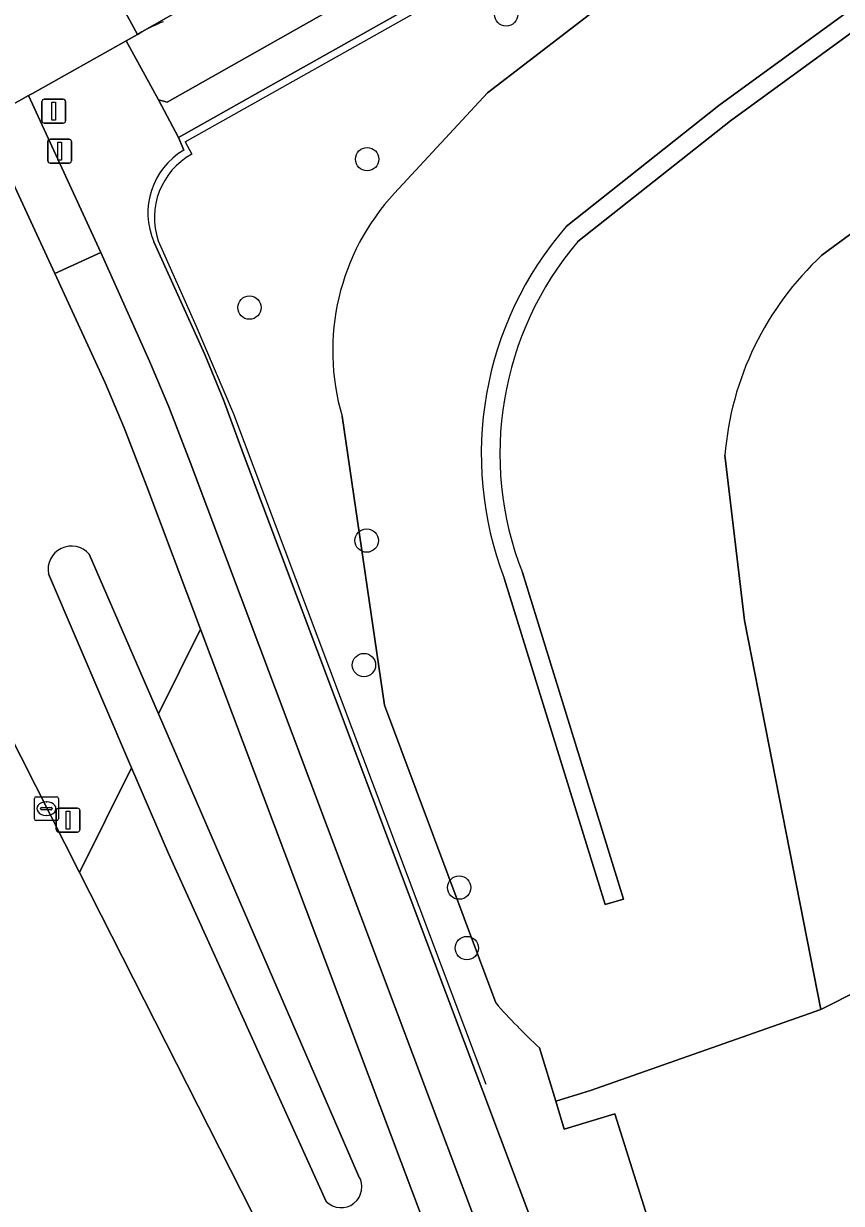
# Model space of a CAD drawing. Extents: x 162879 to 165540, y 384011 to 385181.
# Drawn here: x 163743.41 to 163777.66, y 384658.9 to 384708.35 of the extents above; entities that cross this region are included whole.
import ezdxf

# ---------------------------------------------------------------- set-up
doc = ezdxf.new("R2010")
doc.units = 0
for name, color, linetype in [('IMGEO_Boom', 7, 'Continuous'), ('IMGEO_Drukknoppaal', 7, 'Continuous'), ('IMGEO_Erf', 7, 'Continuous'), ('IMGEO_Fietspad_gesloten', 7, 'Continuous'), ('IMGEO_Fietspad_open', 7, 'Continuous'), ('IMGEO_Greppel_droge_sloot', 7, 'Continuous'), ('IMGEO_Groenvoorziening', 7, 'Continuous'), ('IMGEO_Kolk', 7, 'Continuous'), ('IMGEO_Lichtmast', 7, 'Continuous'), ('IMGEO_Lijnafwatering', 7, 'Continuous'), ('IMGEO_OVBaan_gesloten', 7, 'Continuous'), ('IMGEO_Rijbaan_lokaal_gesloten', 7, 'Continuous'), ('IMGEO_Rijbaan_regionaal_gesloten', 7, 'Continuous'), ('IMGEO_Verkeerseiland_groen', 7, 'Continuous'), ('IMGEO_Verkeersregelinstallatiepaal', 7, 'Continuous'), ('IMGEO_Voetpad_open', 7, 'Continuous')]:
    doc.layers.add(name, color=color, linetype=linetype)

msp = doc.modelspace()

# ---------------------------------------------------------------- linework, layer by layer
at = {"layer": 'IMGEO_Boom'}
for centre in [(163763.621, 384708.734), (163757.796, 384702.665), (163752.867, 384696.445), (163757.777, 384686.681), (163757.664, 384681.464), (163761.651, 384672.136), (163761.972, 384669.603)]:
    msp.add_circle(centre, 0.489, dxfattribs=at)
at = {"layer": 'IMGEO_Drukknoppaal'}
for p, q in [((163744.419, 384702.602), (163744.419, 384703.402)), ((163744.419, 384703.402), (163744.419, 384702.602)), ((163744.519, 384703.502), (163745.309, 384703.502)), ((163745.309, 384703.502), (163744.519, 384703.502)), ((163745.409, 384703.402), (163745.409, 384702.602)), ((163745.409, 384702.602), (163745.409, 384703.402)), ((163745.309, 384702.502), (163744.519, 384702.502)), ((163744.519, 384702.502), (163745.309, 384702.502))]:
    msp.add_line(p, q, dxfattribs=at)
msp.add_lwpolyline([(163744.839, 384703.377), (163744.989, 384703.377), (163744.989, 384702.627), (163744.839, 384702.627), (163744.839, 384703.377)], dxfattribs=at)
for centre, start, end in [((163744.519, 384703.402), 90, 180), ((163744.519, 384703.402), 90, 180), ((163745.309, 384703.402), 0, 90), ((163745.309, 384703.402), 360, 90), ((163744.519, 384702.602), 180, 270), ((163744.519, 384702.602), 180, 270), ((163745.309, 384702.602), 270, 0), ((163745.309, 384702.602), 270, 0)]:
    msp.add_arc(centre, 0.1, start, end, dxfattribs=at)
at = {"layer": 'IMGEO_Erf'}
for points in [[(163851.581, 384690.934), (163848.987, 384698.289), (163847.412, 384702.273), (163846.917, 384702.1), (163834.973, 384736.139), (163834.89, 384736.375), (163830.048, 384733.882), (163827.484, 384732.555), (163824.284, 384730.937), (163819.131, 384727.898), (163812.547, 384724.596), (163805.805, 384718.999), (163791.792, 384709.653), (163776.848, 384698.637)], [(163772.781, 384690.255), (163773.606, 384683.329), (163776.799, 384667.029), (163780.094, 384668.687), (163790.492, 384634.412), (163794.651, 384635.997), (163794.32, 384637.344), (163801.865, 384639.306), (163803.003, 384639.602), (163808.212, 384640.956), (163812.821, 384642.155), (163825.578, 384645.472), (163826.868, 384645.807), (163832.611, 384647.3), (163834.156, 384647.702), (163845.271, 384650.593), (163846.224, 384650.841), (163857.926, 384653.884), (163863.798, 384655.411), (163855.541, 384679.575), (163851.581, 384690.934)]]:
    msp.add_lwpolyline(points, dxfattribs=at)
msp.add_arc((163785.556, 384689.234), 12.815, 132.8025, 175.4316, dxfattribs=at)
at = {"layer": 'IMGEO_Fietspad_gesloten'}
for points in [[(163750.388, 384689.969), (163749.494, 384692.279), (163748.679, 384694.197), (163746.636, 384698.75), (163744.71, 384697.869), (163746.819, 384693.286), (163747.617, 384691.408), (163748.57, 384688.95), (163750.819, 384682.971), (163774.285, 384620.591), (163775.977, 384616.401)], [(163776.194, 384621.294), (163750.388, 384689.969)]]:
    msp.add_lwpolyline(points, dxfattribs=at)
at = {"layer": 'IMGEO_Fietspad_open'}
msp.add_lwpolyline([(163741.932, 384703.862), (163744.71, 384697.869), (163746.636, 384698.75), (163743.607, 384705.334), (163741.312, 384704.034)], dxfattribs=at)
at = {"layer": 'IMGEO_Greppel_droge_sloot'}
for points in [[(163749.053, 384679.42), (163746.154, 384686.112)], [(163744.447, 384685.284), (163747.93, 384677.162), (163749.47, 384673.572), (163756.079, 384658.987)], [(163757.438, 384660.064), (163749.053, 384679.42)]]:
    msp.add_lwpolyline(points, dxfattribs=at)
for centre, radius, start, end in [((163745.412, 384685.468), 0.982, 40.9445, 190.808), ((163756.704, 384659.595), 0.872, 224.227, 32.5663)]:
    msp.add_arc(centre, radius, start, end, dxfattribs=at)
at = {"layer": 'IMGEO_Groenvoorziening'}
for points in [[(163766.13, 384699.841), (163772.533, 384704.911), (163785.494, 384714.369), (163803.05, 384726.15), (163813.106, 384732.304), (163824.111, 384738.309), (163832.639, 384742.79), (163830.64, 384748.494), (163802.36, 384734.21), (163790.986, 384726.641), (163788.066, 384724.698), (163777.081, 384716.217), (163771.572, 384712.165), (163762.832, 384705.444), (163758.943, 384701.241)], [(163766.627, 384699.214), (163773.017, 384704.274), (163785.952, 384713.713), (163803.484, 384725.477), (163813.506, 384731.611), (163824.488, 384737.604), (163832.907, 384742.027), (163832.639, 384742.79), (163824.111, 384738.309), (163813.106, 384732.304), (163803.05, 384726.15), (163785.494, 384714.369), (163772.533, 384704.911), (163766.13, 384699.841)], [(163805.805, 384718.999), (163812.547, 384724.596), (163819.131, 384727.898), (163824.284, 384730.937), (163827.484, 384732.555), (163830.048, 384733.882), (163834.89, 384736.375), (163832.907, 384742.027), (163824.488, 384737.604), (163813.506, 384731.611), (163803.484, 384725.477), (163785.952, 384713.713), (163773.017, 384704.274), (163766.627, 384699.214)], [(163758.943, 384701.241), (163762.832, 384705.444), (163771.572, 384712.165), (163777.081, 384716.217), (163788.066, 384724.698), (163790.986, 384726.641), (163790.92, 384726.745), (163775.395, 384717.94), (163775.538, 384717.712), (163775.652, 384717.532), (163776.324, 384716.255), (163773.055, 384714.383), (163772.285, 384715.538), (163772.152, 384715.752), (163771.99, 384716.012), (163753.533, 384705.633), (163749.9, 384703.57), (163750.112, 384703.04)], [(163776.848, 384698.637), (163791.792, 384709.653), (163805.805, 384718.999)], [(163748.867, 384699.197), (163750.997, 384694.485), (163751.782, 384692.578), (163752.608, 384690.331), (163773.426, 384634.92), (163774.54, 384631.956), (163774.838, 384631.162), (163775.122, 384630.407), (163778.093, 384631.181), (163768.177, 384662.661)], [(163763.182, 384667.305), (163758.525, 384679.787), (163756.751, 384691.894)], [(163756.751, 384691.894), (163758.525, 384679.787), (163763.182, 384667.305)], [(163765.014, 384665.424), (163765.695, 384663.191), (163767.156, 384663.637), (163776.799, 384667.029), (163773.606, 384683.329), (163772.781, 384690.255)], [(163763.535, 384685.1), (163767.77, 384671.424), (163768.535, 384671.66), (163764.299, 384685.337)], [(163764.299, 384685.337), (163768.535, 384671.66), (163767.77, 384671.424), (163763.535, 384685.1)], [(163768.177, 384662.661), (163766.054, 384662.013), (163765.695, 384663.191), (163765.014, 384665.424)]]:
    msp.add_lwpolyline(points, dxfattribs=at)
msp.add_lwpolyline([(163790.492, 384634.412), (163780.094, 384668.687), (163776.799, 384667.029), (163767.156, 384663.637), (163765.695, 384663.191), (163766.054, 384662.013), (163768.177, 384662.661), (163778.093, 384631.181)], close=True, dxfattribs=at)
for centre, radius, start, end in [((163751.656, 384700.417), 3.044, 120.4841, 203.6148), ((163766.065, 384694.64), 9.711, 137.176, 196.4277), ((163766.065, 384694.64), 9.711, 137.176, 196.4277), ((163777.159, 384690.301), 14.583, 139.1386, 200.8933), ((163777.159, 384690.301), 14.583, 139.1386, 200.8933), ((163777.068, 384690.329), 13.71, 139.6026, 201.3509), ((163777.068, 384690.329), 13.71, 139.6026, 201.3509), ((163785.556, 384689.234), 12.815, 132.8025, 175.4316), ((163783.274, 384685.041), 26.801, 221.4361, 227.0517), ((163783.274, 384685.041), 26.801, 221.4361, 227.0517)]:
    msp.add_arc(centre, radius, start, end, dxfattribs=at)
at = {"layer": 'IMGEO_Kolk'}
for p, q in [((163743.935, 384675.946), (163744.787, 384675.946)), ((163743.86, 384675.02), (163743.86, 384675.872)), ((163744.119, 384675.44), (163744.119, 384675.452)), ((163744.557, 384675.403), (163744.159, 384675.403)), ((163744.162, 384675.489), (163744.56, 384675.489)), ((163744.348, 384675.726), (163744.373, 384675.726)), ((163744.603, 384675.452), (163744.603, 384675.44)), ((163744.861, 384675.872), (163744.861, 384675.02)), ((163744.787, 384674.946), (163743.935, 384674.946)), ((163744.371, 384675.166), (163744.346, 384675.166))]:
    msp.add_line(p, q, dxfattribs=at)
for points in [[(163743.935, 384675.946), (163744.787, 384675.946)], [(163743.86, 384675.02), (163743.86, 384675.872)], [(163744.861, 384675.872), (163744.861, 384675.02)], [(163744.787, 384674.946), (163743.935, 384674.946)]]:
    msp.add_lwpolyline(points, dxfattribs=at)
for centre, radius, start, end in [((163743.937, 384675.87), 0.0765, 91.552, 178.448), ((163743.937, 384675.87), 0.0765, 91.552, 178.448), ((163744.785, 384675.87), 0.0765, 1.552, 88.448), ((163744.785, 384675.87), 0.0765, 1.552, 88.448), ((163744.159, 384675.449), 0.0403, 85.8775, 175.7526), ((163744.156, 384675.439), 0.0366, 178.938, 274.7102), ((163744.56, 384675.446), 0.043, 264.8664, 352.4533), ((163744.564, 384675.451), 0.0386, 1.7309, 96.639), ((163743.937, 384675.022), 0.0765, 181.552, 268.448), ((163743.937, 384675.022), 0.0765, 181.552, 268.448), ((163744.785, 384675.022), 0.0765, 271.552, 358.448), ((163744.785, 384675.022), 0.0765, 271.552, 358.448)]:
    msp.add_arc(centre, radius, start, end, dxfattribs=at)
for centre, major_axis, ratio, start_param, end_param in [((163744.347, 384675.446), (-0.387, 0.002), 0.722429, 4.712389, 7.853982), ((163744.372, 384675.446), (-0.39, 0.002), 0.717154, 1.570796, 4.712389)]:
    msp.add_ellipse(centre, major_axis=major_axis, ratio=ratio, start_param=start_param, end_param=end_param, dxfattribs=at)
at = {"layer": 'IMGEO_Lichtmast'}
for p, q in [((163744.874, 384675.467), (163745.664, 384675.467)), ((163745.664, 384675.467), (163744.874, 384675.467)), ((163744.774, 384674.567), (163744.774, 384675.367)), ((163744.774, 384675.367), (163744.774, 384674.567)), ((163745.764, 384675.367), (163745.764, 384674.567)), ((163745.764, 384674.567), (163745.764, 384675.367)), ((163745.664, 384674.467), (163744.874, 384674.467)), ((163744.874, 384674.467), (163745.664, 384674.467))]:
    msp.add_line(p, q, dxfattribs=at)
msp.add_lwpolyline([(163745.194, 384675.342), (163745.344, 384675.342), (163745.344, 384674.592), (163745.194, 384674.592), (163745.194, 384675.342)], dxfattribs=at)
for centre, start, end in [((163744.874, 384675.367), 90, 180), ((163744.874, 384675.367), 90, 180), ((163745.664, 384675.367), 0, 90), ((163745.664, 384675.367), 360, 90), ((163744.874, 384674.567), 180, 270), ((163744.874, 384674.567), 180, 270), ((163745.664, 384674.567), 270, 0), ((163745.664, 384674.567), 270, 0)]:
    msp.add_arc(centre, 0.1, start, end, dxfattribs=at)
at = {"layer": 'IMGEO_Lijnafwatering'}
for points in [[(163750.177, 384703.398), (163772.152, 384715.752)], [(163750.177, 384703.398), (163750.447, 384702.875)], [(163749.043, 384699.242), (163750.615, 384695.698), (163752.198, 384691.991), (163754.794, 384685.093)], [(163754.794, 384685.093), (163762.772, 384663.894)]]:
    msp.add_lwpolyline(points, dxfattribs=at)
msp.add_arc((163751.937, 384700.211), 3.052, 119.2271, 198.5141, dxfattribs=at)
at = {"layer": 'IMGEO_OVBaan_gesloten'}
msp.add_lwpolyline([(163802.215, 384738.589), (163748.355, 384708.001)], dxfattribs=at)
msp.add_arc((163752.514, 384700.303), 8.749, 111.9365, 118.3789, dxfattribs=at)
at = {"layer": 'IMGEO_Rijbaan_lokaal_gesloten'}
for points in [[(163745.749, 384672.775), (163740.201, 384683.703), (163737.382, 384689.286), (163736.925, 384690.336)], [(163776.461, 384612.285), (163774.658, 384615.835), (163745.749, 384672.775)]]:
    msp.add_lwpolyline(points, dxfattribs=at)
at = {"layer": 'IMGEO_Rijbaan_regionaal_gesloten'}
msp.add_lwpolyline([(163831.875, 384759.566), (163775.991, 384727.906), (163746.451, 384711.077), (163748.172, 384707.895), (163748.355, 384708.001), (163802.215, 384738.589)], dxfattribs=at)
msp.add_lwpolyline([(163738.808, 384702.76), (163741.211, 384703.977), (163741.312, 384704.034), (163743.607, 384705.334), (163743.784, 384705.422), (163747.708, 384707.626), (163748.172, 384707.895), (163746.451, 384711.077), (163709.331, 384689.889), (163711.116, 384686.76)], close=True, dxfattribs=at)
at = {"layer": 'IMGEO_Verkeerseiland_groen'}
for points in [[(163748.355, 384708.001), (163748.172, 384707.895), (163747.708, 384707.626), (163749.05, 384705.158), (163749.422, 384705.06), (163758.694, 384710.309)], [(163748.57, 384688.95), (163747.617, 384691.408), (163746.819, 384693.286), (163744.71, 384697.869), (163741.932, 384703.862)], [(163736.925, 384690.336), (163737.382, 384689.286), (163740.201, 384683.703), (163745.749, 384672.775), (163747.93, 384677.162), (163744.447, 384685.284)], [(163746.154, 384686.112), (163749.053, 384679.42), (163750.819, 384682.971), (163748.57, 384688.95)], [(163756.079, 384658.987), (163749.47, 384673.572), (163747.93, 384677.162), (163745.749, 384672.775), (163774.658, 384615.835), (163775.977, 384616.401), (163774.285, 384620.591), (163750.819, 384682.971)], [(163750.819, 384682.971), (163749.053, 384679.42), (163757.438, 384660.064)]]:
    msp.add_lwpolyline(points, dxfattribs=at)
for centre, radius, start, end in [((163752.514, 384700.303), 8.749, 111.9365, 118.3789), ((163745.412, 384685.468), 0.982, 40.9445, 190.808), ((163756.704, 384659.595), 0.872, 224.227, 32.5663)]:
    msp.add_arc(centre, radius, start, end, dxfattribs=at)
at = {"layer": 'IMGEO_Verkeersregelinstallatiepaal'}
for p, q in [((163744.174, 384704.275), (163744.174, 384705.075)), ((163744.174, 384705.075), (163744.174, 384704.275)), ((163744.274, 384705.175), (163745.064, 384705.175)), ((163745.064, 384705.175), (163744.274, 384705.175)), ((163745.164, 384705.075), (163745.164, 384704.275)), ((163745.164, 384704.275), (163745.164, 384705.075)), ((163745.064, 384704.175), (163744.274, 384704.175)), ((163744.274, 384704.175), (163745.064, 384704.175))]:
    msp.add_line(p, q, dxfattribs=at)
msp.add_lwpolyline([(163744.594, 384705.05), (163744.744, 384705.05), (163744.744, 384704.3), (163744.594, 384704.3), (163744.594, 384705.05)], dxfattribs=at)
for centre, start, end in [((163744.274, 384705.075), 90, 180), ((163744.274, 384705.075), 90, 180), ((163745.064, 384705.075), 0, 90), ((163745.064, 384705.075), 360, 90), ((163744.274, 384704.275), 180, 270), ((163744.274, 384704.275), 180, 270), ((163745.064, 384704.275), 270, 0), ((163745.064, 384704.275), 270, 0)]:
    msp.add_arc(centre, 0.1, start, end, dxfattribs=at)
at = {"layer": 'IMGEO_Voetpad_open'}
msp.add_lwpolyline([(163771.99, 384716.012), (163772.152, 384715.752), (163772.285, 384715.538), (163775.652, 384717.532), (163775.538, 384717.712), (163775.395, 384717.94), (163790.92, 384726.745), (163789.972, 384728.4), (163789.95, 384728.381), (163769.11, 384716.605), (163757.783, 384711.937), (163758.694, 384710.309), (163749.422, 384705.06), (163749.05, 384705.158), (163749.9, 384703.57), (163753.533, 384705.633)], close=True, dxfattribs=at)
for points in [[(163750.112, 384703.04), (163749.9, 384703.57), (163749.05, 384705.158), (163747.708, 384707.626), (163743.784, 384705.422), (163743.607, 384705.334), (163746.636, 384698.75), (163748.679, 384694.197), (163749.494, 384692.279), (163750.388, 384689.969), (163776.194, 384621.294)], [(163779.71, 384620.265), (163779.139, 384622.771), (163779.074, 384623.056), (163778.028, 384622.671), (163777.269, 384624.69), (163777.04, 384625.303), (163776.948, 384625.547), (163775.442, 384629.556), (163775.331, 384629.849), (163775.122, 384630.407), (163774.838, 384631.162), (163774.54, 384631.956), (163773.426, 384634.92), (163752.608, 384690.331), (163751.782, 384692.578), (163750.997, 384694.485), (163748.867, 384699.197)]]:
    msp.add_lwpolyline(points, dxfattribs=at)
msp.add_arc((163751.656, 384700.417), 3.044, 120.4841, 203.6148, dxfattribs=at)

doc.saveas('drawing.dxf')
